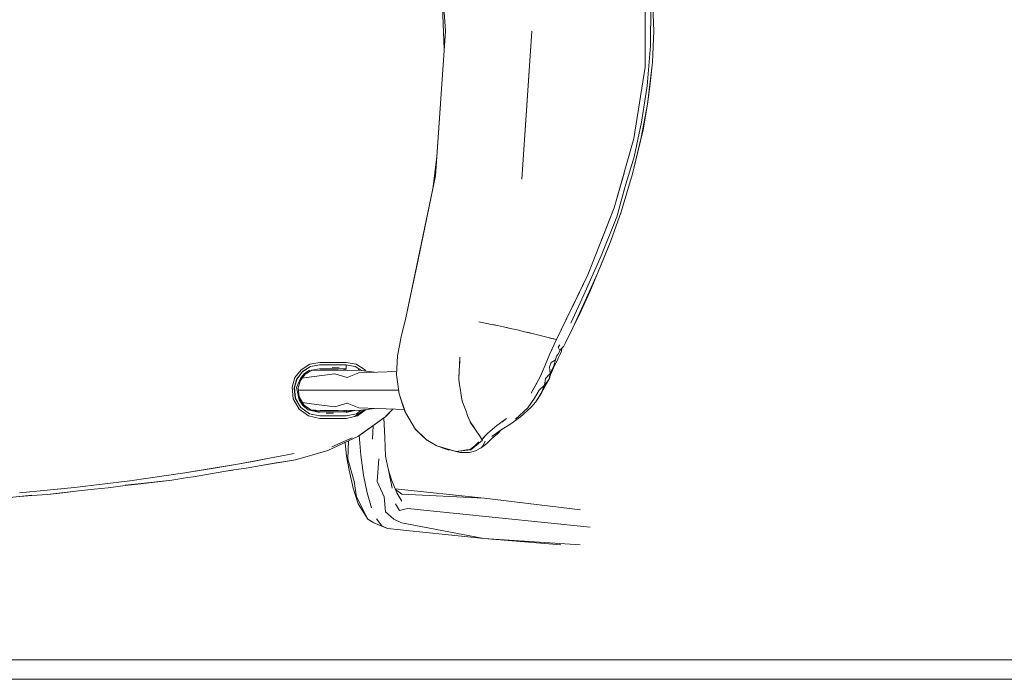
# Model space of a CAD drawing. Header units: millimetres. Extents: x 2 to 902, y -447 to 199.
# Tile 799 of 1056: x 22.771 to 23.778, y 180.925 to 181.599. Entities that reach past the tile are written whole.
import ezdxf

# ---------------------------------------------------------------- set-up
doc = ezdxf.new("R2010")
doc.units = ezdxf.units.MM
doc.header["$MEASUREMENT"] = 0
for name, color, linetype, lineweight in [('IFC-Elemento de mobília-Contorno', 152, 'Continuous', 5), ('IFC-Laje-Contorno', 134, 'Continuous', 5), ('IFC-Parede padrão-Contorno', 44, 'Continuous', 5)]:
    doc.layers.add(name, color=color, linetype=linetype, lineweight=lineweight)

msp = doc.modelspace()

# ---------------------------------------------------------------- linework, layer by layer
at = {"layer": 'IFC-Elemento de mobília-Contorno', "color": 7, "lineweight": 5}
for p, q in [((23.1964, 181.7355), (23.2066, 181.5876)), ((23.1964, 181.7355), (23.2066, 181.5876)), ((23.2015, 181.6615), (23.2053, 181.5692)), ((23.2015, 181.6615), (23.2053, 181.5692)), ((23.4106, 181.5508), (23.4106, 181.6244)), ((23.4106, 181.5508), (23.4106, 181.6244)), ((23.4179, 181.6258), (23.4194, 181.5876)), ((23.4179, 181.6258), (23.4194, 181.5876)), ((23.4163, 181.5726), (23.4165, 181.6134)), ((23.4163, 181.5726), (23.4165, 181.6134)), ((23.1964, 181.4397), (23.2066, 181.5876)), ((23.1964, 181.4397), (23.2066, 181.5876)), ((23.2846, 181.4363), (23.295, 181.5876)), ((23.2846, 181.4363), (23.295, 181.5876)), ((23.2898, 181.5119), (23.295, 181.5876)), ((23.2898, 181.5119), (23.295, 181.5876)), ((23.4183, 181.5559), (23.4194, 181.5876)), ((23.4183, 181.5559), (23.4194, 181.5876)), ((23.4129, 181.532), (23.4163, 181.5726)), ((23.4129, 181.532), (23.4163, 181.5726)), ((23.3992, 181.4781), (23.4106, 181.5508)), ((23.3992, 181.4781), (23.4106, 181.5508)), ((23.4049, 181.5145), (23.4106, 181.5508)), ((23.4049, 181.5145), (23.4106, 181.5508)), ((23.4131, 181.5132), (23.4175, 181.5501)), ((23.4131, 181.5132), (23.4175, 181.5501)), ((23.4155, 181.5312), (23.4183, 181.5559)), ((23.4155, 181.5312), (23.4183, 181.5559)), ((23.4071, 181.4947), (23.4129, 181.532)), ((23.4071, 181.4947), (23.4129, 181.532)), ((23.4131, 181.5132), (23.4155, 181.5312)), ((23.4131, 181.5132), (23.4155, 181.5312)), ((23.1964, 181.4397), (23.2015, 181.5136)), ((23.1964, 181.4397), (23.2015, 181.5136)), ((23.2846, 181.4363), (23.2898, 181.5119)), ((23.2846, 181.4363), (23.2898, 181.5119)), ((23.3992, 181.4781), (23.4049, 181.5145)), ((23.3992, 181.4781), (23.4049, 181.5145)), ((23.4067, 181.4789), (23.4131, 181.5132)), ((23.4067, 181.4789), (23.4131, 181.5132)), ((23.4086, 181.4867), (23.4131, 181.5132)), ((23.4086, 181.4867), (23.4131, 181.5132)), ((23.3994, 181.4591), (23.4071, 181.4947)), ((23.3994, 181.4591), (23.4071, 181.4947)), ((23.379, 181.4073), (23.3992, 181.4781)), ((23.379, 181.4073), (23.3992, 181.4781)), ((23.3979, 181.4418), (23.4086, 181.4867)), ((23.3979, 181.4418), (23.4086, 181.4867)), ((23.3979, 181.4418), (23.4067, 181.4789)), ((23.3979, 181.4418), (23.4067, 181.4789)), ((23.1936, 181.4261), (23.1978, 181.4595)), ((23.1936, 181.4261), (23.1978, 181.4595)), ((23.3899, 181.4278), (23.3994, 181.4591)), ((23.3899, 181.4278), (23.3994, 181.4591)), ((23.1662, 181.2946), (23.1964, 181.4397)), ((23.1662, 181.2946), (23.1964, 181.4397)), ((23.1789, 181.3556), (23.1964, 181.4397)), ((23.1789, 181.3556), (23.1964, 181.4397)), ((23.379, 181.4073), (23.3891, 181.4427)), ((23.379, 181.4073), (23.3891, 181.4427)), ((23.3863, 181.4032), (23.3979, 181.4418)), ((23.3863, 181.4032), (23.3979, 181.4418)), ((23.3817, 181.3979), (23.3899, 181.4278)), ((23.3817, 181.3979), (23.3899, 181.4278)), ((23.3522, 181.3387), (23.379, 181.4073)), ((23.3522, 181.3387), (23.379, 181.4073)), ((23.3656, 181.373), (23.379, 181.4073)), ((23.3656, 181.373), (23.379, 181.4073)), ((23.3658, 181.358), (23.3817, 181.3979)), ((23.3658, 181.358), (23.3817, 181.3979)), ((23.3755, 181.3733), (23.3863, 181.4032)), ((23.3755, 181.3733), (23.3863, 181.4032)), ((23.3619, 181.3399), (23.3755, 181.3733)), ((23.3619, 181.3399), (23.3755, 181.3733)), ((23.3678, 181.3541), (23.3755, 181.3733)), ((23.3678, 181.3541), (23.3755, 181.3733)), ((23.3479, 181.3182), (23.3658, 181.358)), ((23.3479, 181.3182), (23.3658, 181.358)), ((23.1662, 181.2946), (23.1789, 181.3556)), ((23.1662, 181.2946), (23.1789, 181.3556)), ((23.3541, 181.3212), (23.3678, 181.3541)), ((23.3541, 181.3212), (23.3678, 181.3541)), ((23.3202, 181.2724), (23.3522, 181.3387)), ((23.3202, 181.2724), (23.3522, 181.3387)), ((23.3392, 181.3119), (23.3522, 181.3387)), ((23.3392, 181.3119), (23.3522, 181.3387)), ((23.3473, 181.3078), (23.3619, 181.3399)), ((23.3473, 181.3078), (23.3619, 181.3399)), ((23.3347, 181.2891), (23.3479, 181.3182)), ((23.3347, 181.2891), (23.3479, 181.3182)), ((23.3435, 181.2982), (23.3541, 181.3212)), ((23.3435, 181.2982), (23.3541, 181.3212)), ((23.3297, 181.2922), (23.3392, 181.3119)), ((23.3297, 181.2922), (23.3392, 181.3119)), ((23.3368, 181.2844), (23.3473, 181.3078)), ((23.3368, 181.2844), (23.3473, 181.3078)), ((23.3368, 181.2844), (23.3435, 181.2982)), ((23.3368, 181.2844), (23.3435, 181.2982)), ((23.1614, 181.2754), (23.1662, 181.2946)), ((23.1614, 181.2754), (23.1662, 181.2946)), ((23.2408, 181.2905), (23.2537, 181.288)), ((23.2408, 181.2905), (23.2487, 181.289)), ((23.2408, 181.2905), (23.2537, 181.288)), ((23.2408, 181.2905), (23.2487, 181.289)), ((23.2487, 181.289), (23.2537, 181.288)), ((23.2487, 181.289), (23.2537, 181.288)), ((23.2537, 181.288), (23.2597, 181.2868)), ((23.2537, 181.288), (23.2567, 181.2874)), ((23.2537, 181.288), (23.2597, 181.2868)), ((23.2537, 181.288), (23.2567, 181.2874)), ((23.2567, 181.2874), (23.2597, 181.2868)), ((23.2567, 181.2874), (23.2597, 181.2868)), ((23.2597, 181.2868), (23.266, 181.2854)), ((23.2597, 181.2868), (23.2628, 181.2861)), ((23.2597, 181.2868), (23.266, 181.2854)), ((23.2597, 181.2868), (23.2628, 181.2861)), ((23.3202, 181.2724), (23.3297, 181.2922)), ((23.3202, 181.2724), (23.3297, 181.2922)), ((23.2628, 181.2861), (23.266, 181.2854)), ((23.2628, 181.2861), (23.266, 181.2854)), ((23.266, 181.2854), (23.2728, 181.2839)), ((23.266, 181.2854), (23.2728, 181.2839)), ((23.2694, 181.2847), (23.2728, 181.2839)), ((23.2694, 181.2847), (23.2728, 181.2839)), ((23.2728, 181.2839), (23.2799, 181.2823)), ((23.2728, 181.2839), (23.2799, 181.2823)), ((23.2763, 181.2831), (23.2799, 181.2823)), ((23.2763, 181.2831), (23.2799, 181.2823)), ((23.2799, 181.2823), (23.2874, 181.2805)), ((23.2799, 181.2823), (23.2874, 181.2805)), ((23.2836, 181.2814), (23.2874, 181.2805)), ((23.2836, 181.2814), (23.2874, 181.2805)), ((23.2874, 181.2805), (23.2952, 181.2787)), ((23.2874, 181.2805), (23.2913, 181.2796)), ((23.2874, 181.2805), (23.2952, 181.2787)), ((23.2874, 181.2805), (23.2913, 181.2796)), ((23.2913, 181.2796), (23.2952, 181.2787)), ((23.2913, 181.2796), (23.2952, 181.2787)), ((23.2952, 181.2787), (23.3033, 181.2767)), ((23.2952, 181.2787), (23.2992, 181.2777)), ((23.2952, 181.2787), (23.3033, 181.2767)), ((23.2952, 181.2787), (23.2992, 181.2777)), ((23.2992, 181.2777), (23.3033, 181.2767)), ((23.2992, 181.2777), (23.3033, 181.2767)), ((23.3033, 181.2767), (23.3116, 181.2746)), ((23.3033, 181.2767), (23.3074, 181.2756)), ((23.3033, 181.2767), (23.3116, 181.2746)), ((23.3033, 181.2767), (23.3074, 181.2756)), ((23.3289, 181.2683), (23.3368, 181.2844)), ((23.3289, 181.2683), (23.3368, 181.2844)), ((23.1577, 181.2558), (23.1614, 181.2754)), ((23.1577, 181.2558), (23.1614, 181.2754)), ((23.3074, 181.2756), (23.3116, 181.2746)), ((23.3074, 181.2756), (23.3116, 181.2746)), ((23.3116, 181.2746), (23.3202, 181.2724)), ((23.3116, 181.2746), (23.315, 181.2737)), ((23.3116, 181.2746), (23.3202, 181.2724)), ((23.3116, 181.2746), (23.315, 181.2737)), ((23.3133, 181.2578), (23.3202, 181.2724)), ((23.3133, 181.2578), (23.3202, 181.2724)), ((23.315, 181.2737), (23.3202, 181.2724)), ((23.315, 181.2737), (23.3202, 181.2724)), ((23.3154, 181.2623), (23.3175, 181.2667)), ((23.3154, 181.2623), (23.3175, 181.2667)), ((23.3175, 181.2667), (23.3188, 181.2695)), ((23.3175, 181.2667), (23.3188, 181.2695)), ((23.3188, 181.2695), (23.3202, 181.2724)), ((23.3188, 181.2695), (23.3202, 181.2724)), ((23.3218, 181.2647), (23.3236, 181.2672)), ((23.3218, 181.2647), (23.3236, 181.2672)), ((23.3275, 181.2659), (23.3289, 181.2683)), ((23.3275, 181.2659), (23.3289, 181.2683)), ((23.3085, 181.2464), (23.3133, 181.2578)), ((23.3085, 181.2464), (23.3133, 181.2578)), ((23.3109, 181.2521), (23.3133, 181.2578)), ((23.3109, 181.2521), (23.3133, 181.2578)), ((23.3133, 181.2578), (23.3154, 181.2623)), ((23.3133, 181.2578), (23.3154, 181.2623)), ((23.3201, 181.2554), (23.322, 181.2583)), ((23.3201, 181.2554), (23.322, 181.2583)), ((23.3218, 181.2647), (23.3234, 181.2614)), ((23.3218, 181.2647), (23.3234, 181.2614)), ((23.322, 181.2583), (23.3234, 181.2614)), ((23.322, 181.2583), (23.3234, 181.2614)), ((23.322, 181.254), (23.3238, 181.2575)), ((23.322, 181.254), (23.3238, 181.2575)), ((23.3234, 181.2614), (23.3256, 181.2637)), ((23.3234, 181.2614), (23.3256, 181.2637)), ((23.3238, 181.2575), (23.3252, 181.2607)), ((23.3238, 181.2575), (23.3252, 181.2607)), ((23.3252, 181.2607), (23.3256, 181.2637)), ((23.3252, 181.2607), (23.3256, 181.2637)), ((23.3256, 181.2637), (23.3275, 181.2659)), ((23.3256, 181.2637), (23.3275, 181.2659)), ((23.0591, 181.2417), (23.0679, 181.2472)), ((23.0591, 181.2417), (23.0679, 181.2472)), ((23.0679, 181.2472), (23.0781, 181.2491)), ((23.0679, 181.2472), (23.0781, 181.2491)), ((23.0686, 181.2449), (23.0779, 181.2466)), ((23.0686, 181.2449), (23.0779, 181.2466)), ((23.0688, 181.2448), (23.0781, 181.2466)), ((23.0688, 181.2448), (23.0781, 181.2466)), ((23.0779, 181.2466), (23.0846, 181.2466)), ((23.0779, 181.2466), (23.0846, 181.2466)), ((23.0781, 181.2491), (23.0848, 181.2491)), ((23.0781, 181.2491), (23.0848, 181.2491)), ((23.0781, 181.2466), (23.0848, 181.2466)), ((23.0781, 181.2466), (23.0848, 181.2466)), ((23.0846, 181.2466), (23.0914, 181.2466)), ((23.0848, 181.2491), (23.0916, 181.2491)), ((23.0848, 181.2491), (23.0916, 181.2491)), ((23.0848, 181.2466), (23.0916, 181.2466)), ((23.0848, 181.2466), (23.0916, 181.2466)), ((23.0914, 181.2466), (23.0981, 181.2466)), ((23.0914, 181.2466), (23.0981, 181.2466)), ((23.0916, 181.2491), (23.0983, 181.2491)), ((23.0916, 181.2491), (23.0983, 181.2491)), ((23.0916, 181.2466), (23.0983, 181.2466)), ((23.0916, 181.2466), (23.0983, 181.2466)), ((23.0981, 181.2466), (23.1049, 181.2466)), ((23.0983, 181.2491), (23.1051, 181.2491)), ((23.0983, 181.2491), (23.1051, 181.2491)), ((23.0983, 181.2466), (23.1051, 181.2466)), ((23.0983, 181.2466), (23.1051, 181.2466)), ((23.1049, 181.2466), (23.1049, 181.2466)), ((23.1049, 181.2466), (23.1142, 181.2449)), ((23.1049, 181.2466), (23.1049, 181.2466)), ((23.1049, 181.2466), (23.1142, 181.2449)), ((23.105, 181.245), (23.1051, 181.2466)), ((23.105, 181.245), (23.1051, 181.2466)), ((23.1051, 181.2491), (23.1152, 181.2472)), ((23.1051, 181.2491), (23.1152, 181.2472)), ((23.1152, 181.2472), (23.124, 181.2418)), ((23.1152, 181.2472), (23.124, 181.2418)), ((23.1565, 181.2363), (23.1577, 181.2558)), ((23.1565, 181.2363), (23.1577, 181.2558)), ((23.2202, 181.2321), (23.2214, 181.2545)), ((23.2202, 181.2321), (23.2214, 181.2545)), ((23.2209, 181.2452), (23.2212, 181.2499)), ((23.2209, 181.2452), (23.2212, 181.2499)), ((23.2212, 181.2499), (23.2214, 181.2545)), ((23.2212, 181.2499), (23.2214, 181.2545)), ((23.3037, 181.2349), (23.3085, 181.2464)), ((23.3037, 181.2349), (23.3085, 181.2464)), ((23.3061, 181.2407), (23.3085, 181.2464)), ((23.3061, 181.2407), (23.3085, 181.2464)), ((23.3085, 181.2464), (23.3109, 181.2521)), ((23.3085, 181.2464), (23.3109, 181.2521)), ((23.3128, 181.2442), (23.3145, 181.2491)), ((23.3128, 181.2442), (23.3145, 181.2491)), ((23.3144, 181.2372), (23.3179, 181.2461)), ((23.3144, 181.2372), (23.3179, 181.2461)), ((23.3145, 181.2491), (23.3192, 181.2519)), ((23.3145, 181.2491), (23.3192, 181.2519)), ((23.3173, 181.2455), (23.3192, 181.2519)), ((23.3173, 181.2455), (23.3192, 181.2519)), ((23.3179, 181.2461), (23.3208, 181.2507)), ((23.3179, 181.2461), (23.3208, 181.2507)), ((23.3192, 181.2519), (23.3201, 181.2554)), ((23.3192, 181.2519), (23.3201, 181.2554)), ((23.3208, 181.2507), (23.322, 181.254)), ((23.3208, 181.2507), (23.322, 181.254)), ((23.0528, 181.2336), (23.0591, 181.2417)), ((23.0528, 181.2336), (23.0591, 181.2417)), ((23.0547, 181.2325), (23.0576, 181.2362)), ((23.0547, 181.2325), (23.0576, 181.2362)), ((23.055, 181.2325), (23.0609, 181.2401)), ((23.055, 181.2325), (23.0609, 181.2401)), ((23.0576, 181.2362), (23.0605, 181.24)), ((23.0576, 181.2362), (23.0605, 181.24)), ((23.0584, 181.2307), (23.0633, 181.237)), ((23.0584, 181.2307), (23.0633, 181.237)), ((23.0587, 181.2333), (23.0626, 181.2379)), ((23.0587, 181.2333), (23.0626, 181.2379)), ((23.0605, 181.24), (23.0686, 181.2449)), ((23.0605, 181.24), (23.0686, 181.2449)), ((23.0605, 181.2344), (23.0649, 181.2387)), ((23.0605, 181.2344), (23.0649, 181.2387)), ((23.0607, 181.2401), (23.061, 181.2401)), ((23.0607, 181.2401), (23.061, 181.2401)), ((23.0608, 181.2399), (23.0688, 181.2448)), ((23.0608, 181.2399), (23.0688, 181.2448)), ((23.0626, 181.2379), (23.0675, 181.2412)), ((23.0626, 181.2379), (23.0675, 181.2412)), ((23.0633, 181.237), (23.0701, 181.2411)), ((23.0633, 181.237), (23.0701, 181.2411)), ((23.0694, 181.2407), (23.0786, 181.2413)), ((23.0694, 181.2407), (23.0786, 181.2413)), ((23.0698, 181.2344), (23.0935, 181.2375)), ((23.0698, 181.2344), (23.0935, 181.2375)), ((23.0701, 181.2411), (23.078, 181.2426)), ((23.0701, 181.2411), (23.078, 181.2426)), ((23.078, 181.2426), (23.0847, 181.2426)), ((23.078, 181.2426), (23.0847, 181.2426)), ((23.0786, 181.2413), (23.0968, 181.2413)), ((23.0786, 181.2413), (23.0968, 181.2413)), ((23.0847, 181.2426), (23.0915, 181.2426)), ((23.0847, 181.2426), (23.0915, 181.2426)), ((23.0908, 181.2438), (23.0979, 181.2444)), ((23.0908, 181.2438), (23.0979, 181.2444)), ((23.0915, 181.2426), (23.0982, 181.2426)), ((23.0915, 181.2426), (23.0982, 181.2426)), ((23.0935, 181.2375), (23.1061, 181.2337)), ((23.0935, 181.2375), (23.1061, 181.2337)), ((23.0968, 181.2413), (23.1062, 181.241)), ((23.0968, 181.2413), (23.1062, 181.241)), ((23.0982, 181.2426), (23.105, 181.2426)), ((23.0982, 181.2426), (23.105, 181.2426)), ((23.103, 181.2411), (23.103, 181.2426)), ((23.1049, 181.2426), (23.1049, 181.241)), ((23.1049, 181.2426), (23.1049, 181.241)), ((23.105, 181.2438), (23.105, 181.245)), ((23.105, 181.2438), (23.105, 181.245)), ((23.105, 181.2429), (23.105, 181.2438)), ((23.105, 181.2429), (23.105, 181.2438)), ((23.105, 181.2426), (23.105, 181.2429)), ((23.105, 181.2426), (23.105, 181.2429)), ((23.1061, 181.2337), (23.118, 181.2385)), ((23.1061, 181.2337), (23.118, 181.2385)), ((23.1062, 181.241), (23.1181, 181.2413)), ((23.1062, 181.241), (23.1181, 181.2413)), ((23.1142, 181.2449), (23.1207, 181.2409)), ((23.1142, 181.2449), (23.1207, 181.2409)), ((23.1178, 181.2413), (23.1178, 181.2427)), ((23.1178, 181.2413), (23.1178, 181.2427)), ((23.1178, 181.2413), (23.1339, 181.2391)), ((23.1178, 181.2385), (23.1567, 181.24)), ((23.1178, 181.2385), (23.1567, 181.24)), ((23.1181, 181.2413), (23.1339, 181.2391)), ((23.124, 181.2418), (23.1251, 181.2403)), ((23.124, 181.2418), (23.1251, 181.2403)), ((23.1565, 181.2363), (23.1591, 181.2169)), ((23.1565, 181.2363), (23.1591, 181.2169)), ((23.2204, 181.2352), (23.2205, 181.2385)), ((23.2204, 181.2352), (23.2205, 181.2385)), ((23.2205, 181.2385), (23.2207, 181.2419)), ((23.2205, 181.2385), (23.2207, 181.2419)), ((23.2207, 181.2419), (23.2209, 181.2454)), ((23.2207, 181.2419), (23.2209, 181.2452)), ((23.3037, 181.2349), (23.3061, 181.2407)), ((23.3037, 181.2349), (23.3061, 181.2407)), ((23.3088, 181.2328), (23.3135, 181.2377)), ((23.3088, 181.2328), (23.3135, 181.2377)), ((23.3125, 181.2319), (23.3135, 181.2377)), ((23.3125, 181.2319), (23.3135, 181.2377)), ((23.3125, 181.2319), (23.3144, 181.2373)), ((23.3125, 181.2319), (23.3144, 181.2373)), ((23.3128, 181.2442), (23.3131, 181.2416)), ((23.3128, 181.2442), (23.3131, 181.2416)), ((23.3131, 181.2416), (23.3135, 181.2377)), ((23.3131, 181.2416), (23.3135, 181.2377)), ((23.3135, 181.2377), (23.3173, 181.2455)), ((23.3135, 181.2377), (23.3173, 181.2455)), ((23.3144, 181.2373), (23.3161, 181.2417)), ((23.3144, 181.2373), (23.3161, 181.2417)), ((23.3161, 181.2417), (23.3179, 181.2461)), ((23.3161, 181.2417), (23.3179, 181.2461)), ((23.0498, 181.2237), (23.0528, 181.2336)), ((23.0498, 181.2237), (23.0528, 181.2336)), ((23.052, 181.2233), (23.0534, 181.2279)), ((23.052, 181.2233), (23.0534, 181.2279)), ((23.0523, 181.2236), (23.0551, 181.2328)), ((23.0523, 181.2236), (23.0551, 181.2328)), ((23.0534, 181.2279), (23.0548, 181.2328)), ((23.0534, 181.2279), (23.0548, 181.2327)), ((23.0542, 181.2234), (23.0587, 181.2333)), ((23.0542, 181.2234), (23.0587, 181.2333)), ((23.0547, 181.2323), (23.0549, 181.2323)), ((23.0547, 181.2323), (23.0549, 181.2323)), ((23.0561, 181.223), (23.0584, 181.2307)), ((23.0561, 181.223), (23.0584, 181.2307)), ((23.0573, 181.2292), (23.0605, 181.2344)), ((23.0573, 181.2292), (23.0605, 181.2344)), ((23.0603, 181.233), (23.0698, 181.2344)), ((23.0603, 181.233), (23.0698, 181.2344)), ((23.2202, 181.2319), (23.2204, 181.2352)), ((23.2202, 181.2319), (23.2204, 181.2352)), ((23.2202, 181.2319), (23.221, 181.2263)), ((23.2202, 181.2319), (23.221, 181.2263)), ((23.221, 181.2263), (23.2219, 181.2207)), ((23.221, 181.2263), (23.2219, 181.2206)), ((23.2942, 181.2177), (23.3037, 181.2349)), ((23.2942, 181.2177), (23.3037, 181.2349)), ((23.2942, 181.2177), (23.2989, 181.2263)), ((23.2942, 181.2177), (23.2989, 181.2263)), ((23.2989, 181.2263), (23.3037, 181.2349)), ((23.2989, 181.2263), (23.3037, 181.2349)), ((23.3079, 181.2257), (23.3088, 181.2328)), ((23.3079, 181.2257), (23.3088, 181.2328)), ((23.3079, 181.2257), (23.3125, 181.2319)), ((23.3079, 181.2257), (23.3125, 181.2319)), ((23.3084, 181.2248), (23.3125, 181.2319)), ((23.3084, 181.2248), (23.3125, 181.2319)), ((23.0498, 181.2237), (23.051, 181.2118)), ((23.0498, 181.2237), (23.051, 181.2118)), ((23.052, 181.2233), (23.0531, 181.2126)), ((23.052, 181.2233), (23.0531, 181.2126)), ((23.0523, 181.2236), (23.0533, 181.2127)), ((23.0523, 181.2236), (23.0533, 181.2127)), ((23.0523, 181.2206), (23.0526, 181.2206)), ((23.0523, 181.2206), (23.0526, 181.2206)), ((23.0542, 181.2234), (23.057, 181.2109)), ((23.0542, 181.2234), (23.0561, 181.2159)), ((23.0542, 181.2234), (23.057, 181.2109)), ((23.0542, 181.2234), (23.0561, 181.2159)), ((23.0561, 181.223), (23.057, 181.2139)), ((23.0561, 181.223), (23.057, 181.2139)), ((23.0564, 181.2206), (23.078, 181.2206)), ((23.0564, 181.2206), (23.078, 181.2206)), ((23.078, 181.2206), (23.0972, 181.2206)), ((23.078, 181.2206), (23.0972, 181.2206)), ((23.0972, 181.2206), (23.1079, 181.2206)), ((23.0972, 181.2206), (23.1079, 181.2206)), ((23.1079, 181.2206), (23.1414, 181.2206)), ((23.1079, 181.2206), (23.1414, 181.2206)), ((23.1414, 181.2206), (23.1586, 181.2206)), ((23.1414, 181.2206), (23.1586, 181.2206)), ((23.1591, 181.2169), (23.1655, 181.1984)), ((23.1591, 181.2169), (23.1628, 181.2061)), ((23.1591, 181.2169), (23.1658, 181.1978)), ((23.1591, 181.2169), (23.1655, 181.1984)), ((23.1591, 181.2169), (23.1628, 181.2061)), ((23.1591, 181.2169), (23.1658, 181.1978)), ((23.2219, 181.2207), (23.2228, 181.2152)), ((23.2219, 181.2207), (23.2228, 181.2152)), ((23.2226, 181.2161), (23.2236, 181.2096)), ((23.2226, 181.2161), (23.2236, 181.2096)), ((23.2975, 181.2127), (23.3022, 181.2209)), ((23.2975, 181.2127), (23.3022, 181.2209)), ((23.2991, 181.209), (23.3044, 181.2177)), ((23.2991, 181.209), (23.3044, 181.2177)), ((23.2991, 181.209), (23.3041, 181.2166)), ((23.2991, 181.209), (23.3041, 181.2166)), ((23.3022, 181.2209), (23.3079, 181.2257)), ((23.3022, 181.2209), (23.3079, 181.2257)), ((23.3041, 181.2166), (23.3084, 181.2248)), ((23.3041, 181.2166), (23.3084, 181.2248)), ((23.3041, 181.2166), (23.3084, 181.2248)), ((23.3041, 181.2166), (23.3084, 181.2248)), ((23.3044, 181.2177), (23.3079, 181.2257)), ((23.3044, 181.2177), (23.3079, 181.2257)), ((23.051, 181.2118), (23.057, 181.2014)), ((23.051, 181.2118), (23.057, 181.2014)), ((23.0531, 181.2126), (23.0585, 181.2033)), ((23.0531, 181.2126), (23.0585, 181.2033)), ((23.0533, 181.2127), (23.0587, 181.2032)), ((23.0533, 181.2127), (23.0587, 181.2032)), ((23.0553, 181.2088), (23.0555, 181.2088)), ((23.0553, 181.2088), (23.0555, 181.2088)), ((23.0561, 181.2159), (23.0588, 181.2093)), ((23.0561, 181.2159), (23.0588, 181.2093)), ((23.057, 181.2139), (23.0617, 181.2057)), ((23.057, 181.2139), (23.0616, 181.2059)), ((23.057, 181.2109), (23.0608, 181.205)), ((23.057, 181.2109), (23.0608, 181.205)), ((23.0588, 181.2093), (23.0633, 181.2038)), ((23.0588, 181.2093), (23.0633, 181.2038)), ((23.0603, 181.2081), (23.0698, 181.2068)), ((23.0603, 181.2081), (23.0698, 181.2068)), ((23.0616, 181.2059), (23.069, 181.2005)), ((23.0616, 181.2059), (23.069, 181.2005)), ((23.0698, 181.2068), (23.0935, 181.2036)), ((23.0698, 181.2068), (23.0935, 181.2036)), ((23.0935, 181.2036), (23.1061, 181.2075)), ((23.0935, 181.2036), (23.1061, 181.2075)), ((23.1061, 181.2075), (23.118, 181.2027)), ((23.1061, 181.2075), (23.118, 181.2027)), ((23.1628, 181.2061), (23.1655, 181.1984)), ((23.1628, 181.2061), (23.1655, 181.1984)), ((23.2228, 181.2152), (23.2236, 181.2096)), ((23.2228, 181.2152), (23.2236, 181.2096)), ((23.2236, 181.2096), (23.2256, 181.2044)), ((23.2236, 181.2096), (23.2256, 181.2044)), ((23.2908, 181.2027), (23.2975, 181.2127)), ((23.2908, 181.2027), (23.2975, 181.2127)), ((23.294, 181.2032), (23.2991, 181.209)), ((23.294, 181.2032), (23.2991, 181.209)), ((23.0569, 181.2014), (23.0665, 181.1944)), ((23.0569, 181.2014), (23.0665, 181.1944)), ((23.0587, 181.2032), (23.0675, 181.1967)), ((23.0587, 181.2032), (23.0675, 181.1967)), ((23.0608, 181.205), (23.0661, 181.2007)), ((23.0608, 181.205), (23.0661, 181.2007)), ((23.0661, 181.2007), (23.078, 181.198)), ((23.0661, 181.2007), (23.0687, 181.2003)), ((23.0661, 181.2007), (23.078, 181.198)), ((23.0661, 181.2007), (23.0687, 181.2003)), ((23.0675, 181.1967), (23.0781, 181.1944)), ((23.0675, 181.1967), (23.0781, 181.1944)), ((23.0688, 181.2006), (23.078, 181.1986)), ((23.069, 181.2005), (23.0786, 181.1999)), ((23.069, 181.2005), (23.078, 181.1986)), ((23.069, 181.2005), (23.0786, 181.1999)), ((23.078, 181.1986), (23.0847, 181.1986)), ((23.078, 181.1986), (23.0847, 181.1986)), ((23.0786, 181.1999), (23.0968, 181.1999)), ((23.0786, 181.1999), (23.0968, 181.1999)), ((23.0846, 181.1974), (23.0923, 181.1974)), ((23.0846, 181.1974), (23.0923, 181.1974)), ((23.0847, 181.1986), (23.0915, 181.1986)), ((23.0847, 181.1986), (23.0915, 181.1986)), ((23.0915, 181.1986), (23.0982, 181.1986)), ((23.0915, 181.1986), (23.0982, 181.1986)), ((23.0968, 181.1999), (23.1062, 181.2002)), ((23.0968, 181.1999), (23.1062, 181.2002)), ((23.0982, 181.1986), (23.105, 181.1986)), ((23.0982, 181.1986), (23.105, 181.1986)), ((23.103, 181.1999), (23.103, 181.2001)), ((23.103, 181.1986), (23.103, 181.1999)), ((23.103, 181.1986), (23.103, 181.1999)), ((23.105, 181.198), (23.1138, 181.2)), ((23.105, 181.1986), (23.1118, 181.2)), ((23.105, 181.198), (23.1138, 181.2)), ((23.105, 181.1986), (23.1118, 181.2)), ((23.105, 181.1944), (23.1156, 181.1967)), ((23.105, 181.1944), (23.1156, 181.1967)), ((23.1052, 181.2002), (23.1052, 181.1999)), ((23.1052, 181.2002), (23.1053, 181.1987)), ((23.1052, 181.2002), (23.1052, 181.1999)), ((23.1052, 181.2002), (23.1053, 181.1986)), ((23.1062, 181.2002), (23.1181, 181.1999)), ((23.1062, 181.2002), (23.1181, 181.1999)), ((23.1137, 181.1938), (23.1199, 181.1979)), ((23.1137, 181.1938), (23.1199, 181.1979)), ((23.1146, 181.1944), (23.1172, 181.1962)), ((23.1146, 181.1944), (23.1172, 181.1962)), ((23.1156, 181.1967), (23.1203, 181.2002)), ((23.1156, 181.1967), (23.1203, 181.2002)), ((23.1167, 181.1945), (23.1254, 181.2009)), ((23.1167, 181.1945), (23.1254, 181.2009)), ((23.1172, 181.1962), (23.1199, 181.1979)), ((23.1172, 181.1962), (23.1199, 181.1979)), ((23.1179, 181.1966), (23.1179, 181.1966)), ((23.1179, 181.1966), (23.1179, 181.1966)), ((23.118, 181.2027), (23.1646, 181.2009)), ((23.118, 181.2027), (23.1646, 181.2009)), ((23.1181, 181.1999), (23.1339, 181.2021)), ((23.1181, 181.1999), (23.1339, 181.2021)), ((23.1199, 181.1979), (23.1235, 181.2006)), ((23.1199, 181.1979), (23.1235, 181.2006)), ((23.1199, 181.1979), (23.1225, 181.1999)), ((23.1199, 181.1979), (23.1225, 181.1999)), ((23.1224, 181.1999), (23.1233, 181.2006)), ((23.1225, 181.1999), (23.1233, 181.2006)), ((23.1457, 181.194), (23.1529, 181.2013)), ((23.1457, 181.1941), (23.1529, 181.2013)), ((23.1457, 181.194), (23.1529, 181.2013)), ((23.1457, 181.1941), (23.1529, 181.2013)), ((23.1655, 181.1984), (23.1657, 181.1981)), ((23.1658, 181.1978), (23.176, 181.1806)), ((23.1658, 181.1978), (23.176, 181.1806)), ((23.2256, 181.2044), (23.2276, 181.1992)), ((23.2256, 181.2044), (23.2276, 181.1992)), ((23.2276, 181.1992), (23.2296, 181.194)), ((23.2276, 181.1992), (23.2296, 181.194)), ((23.2782, 181.191), (23.2908, 181.2027)), ((23.2782, 181.191), (23.2908, 181.2027)), ((23.2833, 181.1935), (23.294, 181.2032)), ((23.2833, 181.1935), (23.294, 181.2032)), ((23.0665, 181.1944), (23.0781, 181.1919)), ((23.0665, 181.1944), (23.0781, 181.1919)), ((23.0781, 181.1944), (23.0848, 181.1944)), ((23.0781, 181.1944), (23.0848, 181.1944)), ((23.0781, 181.1919), (23.0848, 181.1919)), ((23.0781, 181.1919), (23.0848, 181.1919)), ((23.0848, 181.1944), (23.0916, 181.1944)), ((23.0848, 181.1944), (23.0916, 181.1944)), ((23.0848, 181.1919), (23.0916, 181.1919)), ((23.0848, 181.1919), (23.0916, 181.1919)), ((23.0916, 181.1944), (23.0983, 181.1944)), ((23.0916, 181.1944), (23.0983, 181.1944)), ((23.0916, 181.1919), (23.0983, 181.1919)), ((23.0916, 181.1919), (23.0983, 181.1919)), ((23.0983, 181.1944), (23.105, 181.1944)), ((23.0983, 181.1944), (23.105, 181.1944)), ((23.0983, 181.1919), (23.105, 181.1919)), ((23.0983, 181.1919), (23.105, 181.1919)), ((23.105, 181.1919), (23.1167, 181.1945)), ((23.105, 181.1919), (23.1167, 181.1945)), ((23.1136, 181.1938), (23.1146, 181.1944)), ((23.1136, 181.1938), (23.1146, 181.1944)), ((23.1176, 181.1739), (23.1457, 181.194)), ((23.1176, 181.1739), (23.1457, 181.194)), ((23.1176, 181.1739), (23.1435, 181.1924)), ((23.1435, 181.1924), (23.1446, 181.1724)), ((23.1435, 181.1924), (23.1446, 181.1724)), ((23.1696, 181.1914), (23.1698, 181.191)), ((23.1696, 181.1914), (23.1698, 181.191)), ((23.1698, 181.191), (23.1754, 181.1815)), ((23.1698, 181.191), (23.1754, 181.1815)), ((23.2296, 181.194), (23.2317, 181.1886)), ((23.2296, 181.194), (23.2317, 181.1886)), ((23.2316, 181.1888), (23.2334, 181.1861)), ((23.2316, 181.1888), (23.2334, 181.1861)), ((23.2319, 181.1884), (23.232, 181.188)), ((23.2319, 181.1884), (23.232, 181.188)), ((23.232, 181.188), (23.2374, 181.1801)), ((23.232, 181.188), (23.2374, 181.1801)), ((23.2334, 181.1861), (23.2352, 181.1835)), ((23.2334, 181.1861), (23.2352, 181.1835)), ((23.2592, 181.1847), (23.2691, 181.1917)), ((23.2592, 181.1847), (23.2691, 181.1917)), ((23.2636, 181.1803), (23.2734, 181.1865)), ((23.2636, 181.1803), (23.2734, 181.1865)), ((23.2642, 181.1882), (23.2691, 181.1917)), ((23.2642, 181.1882), (23.2691, 181.1917)), ((23.2734, 181.1865), (23.2833, 181.1935)), ((23.2734, 181.1865), (23.2833, 181.1935)), ((23.1176, 181.1739), (23.1282, 181.1815)), ((23.132, 181.1708), (23.1327, 181.1847)), ((23.132, 181.1708), (23.1327, 181.1847)), ((23.1745, 181.1832), (23.1754, 181.1815)), ((23.1745, 181.1832), (23.1754, 181.1815)), ((23.1745, 181.1832), (23.1754, 181.1815)), ((23.1745, 181.1832), (23.1754, 181.1815)), ((23.1754, 181.1815), (23.1869, 181.1703)), ((23.1754, 181.1815), (23.1869, 181.1703)), ((23.176, 181.1806), (23.1875, 181.1697)), ((23.176, 181.1806), (23.1875, 181.1697)), ((23.2352, 181.1835), (23.2369, 181.1808)), ((23.2352, 181.1835), (23.2369, 181.1808)), ((23.2369, 181.1808), (23.2387, 181.1782)), ((23.2369, 181.1808), (23.2387, 181.1782)), ((23.2387, 181.1782), (23.2412, 181.1743)), ((23.2387, 181.1782), (23.2412, 181.1743)), ((23.2438, 181.1705), (23.2495, 181.1765)), ((23.2438, 181.1705), (23.2495, 181.1765)), ((23.2478, 181.1748), (23.2495, 181.1765)), ((23.2478, 181.1748), (23.2495, 181.1765)), ((23.2495, 181.1765), (23.2592, 181.1847)), ((23.2495, 181.1765), (23.2592, 181.1847)), ((23.2495, 181.1765), (23.2543, 181.1806)), ((23.2495, 181.1765), (23.2543, 181.1806)), ((23.254, 181.1734), (23.2636, 181.1803)), ((23.254, 181.1734), (23.2636, 181.1803)), ((23.2541, 181.1713), (23.2597, 181.1762)), ((23.2541, 181.1713), (23.2597, 181.1762)), ((23.2543, 181.1806), (23.2592, 181.1847)), ((23.2543, 181.1806), (23.2592, 181.1847)), ((23.2597, 181.1762), (23.2637, 181.1804)), ((23.2597, 181.1762), (23.2637, 181.1804)), ((23.0865, 181.159), (23.1176, 181.1739)), ((23.0865, 181.159), (23.1176, 181.1739)), ((23.0905, 181.1627), (23.1112, 181.1721)), ((23.0905, 181.1627), (23.1112, 181.1721)), ((23.104, 181.1674), (23.1054, 181.1534)), ((23.104, 181.1674), (23.1054, 181.1534)), ((23.1069, 181.1507), (23.1076, 181.1691)), ((23.1069, 181.1507), (23.1076, 181.1691)), ((23.1185, 181.1746), (23.12, 181.1544)), ((23.1185, 181.1746), (23.12, 181.1544)), ((23.1446, 181.1724), (23.1452, 181.1534)), ((23.1446, 181.1724), (23.1452, 181.1534)), ((23.1868, 181.1703), (23.1971, 181.1642)), ((23.1868, 181.1703), (23.1971, 181.1642)), ((23.1875, 181.1697), (23.1977, 181.1638)), ((23.1875, 181.1697), (23.1977, 181.1638)), ((23.2326, 181.1599), (23.2444, 181.1698)), ((23.2326, 181.1599), (23.2444, 181.1698)), ((23.2375, 181.165), (23.2406, 181.1678)), ((23.2375, 181.165), (23.2406, 181.1678)), ((23.2412, 181.1743), (23.2438, 181.1705)), ((23.2412, 181.1743), (23.2438, 181.1705)), ((23.2432, 181.1618), (23.2487, 181.1663)), ((23.2432, 181.1618), (23.2487, 181.1663)), ((23.2437, 181.1705), (23.2438, 181.1705)), ((23.2437, 181.1705), (23.2438, 181.1705)), ((23.2438, 181.1705), (23.2462, 181.173)), ((23.2438, 181.1705), (23.2462, 181.173)), ((23.2438, 181.1706), (23.2444, 181.1698)), ((23.2438, 181.1706), (23.2444, 181.1698)), ((23.245, 181.1641), (23.2473, 181.1686)), ((23.245, 181.1641), (23.2473, 181.1686)), ((23.2462, 181.173), (23.2478, 181.1748)), ((23.2462, 181.173), (23.2478, 181.1748)), ((23.2487, 181.1663), (23.2541, 181.1713)), ((23.2487, 181.1663), (23.2541, 181.1713)), ((22.9962, 181.1454), (23.052, 181.1559)), ((22.9962, 181.1454), (23.052, 181.1559)), ((23.0266, 181.1511), (23.052, 181.1559)), ((23.0266, 181.1511), (23.052, 181.1559)), ((23.0533, 181.1497), (23.0865, 181.159)), ((23.0533, 181.1497), (23.0865, 181.159)), ((23.1971, 181.1642), (23.1973, 181.1641)), ((23.1971, 181.1642), (23.1974, 181.1641)), ((23.1971, 181.1642), (23.1974, 181.1641)), ((23.1971, 181.1642), (23.1973, 181.1641)), ((23.1977, 181.1638), (23.2175, 181.158)), ((23.1977, 181.1638), (23.2175, 181.158)), ((23.1999, 181.1631), (23.2033, 181.1619)), ((23.1999, 181.1631), (23.2033, 181.1619)), ((23.2033, 181.1619), (23.2091, 181.1596)), ((23.2033, 181.1619), (23.2091, 181.1596)), ((23.2071, 181.1611), (23.2172, 181.158)), ((23.2071, 181.1611), (23.2172, 181.158)), ((23.2091, 181.1596), (23.2124, 181.1595)), ((23.2091, 181.1596), (23.2124, 181.1595)), ((23.2172, 181.158), (23.2215, 181.157)), ((23.2172, 181.158), (23.2215, 181.157)), ((23.2175, 181.158), (23.2326, 181.1599)), ((23.2175, 181.158), (23.2326, 181.1599)), ((23.2194, 181.1583), (23.2246, 181.159)), ((23.2194, 181.1583), (23.2246, 181.159)), ((23.2215, 181.157), (23.2273, 181.1569)), ((23.2215, 181.157), (23.2273, 181.1569)), ((23.2246, 181.159), (23.2282, 181.1596)), ((23.2246, 181.159), (23.2282, 181.1596)), ((23.2273, 181.1569), (23.2312, 181.1571)), ((23.2273, 181.1569), (23.2312, 181.1571)), ((23.2282, 181.1596), (23.2319, 181.1601)), ((23.2282, 181.1596), (23.2319, 181.1601)), ((23.2312, 181.1571), (23.2374, 181.1589)), ((23.2312, 181.1571), (23.2374, 181.1589)), ((23.2319, 181.1601), (23.2375, 181.165)), ((23.2319, 181.1601), (23.2375, 181.165)), ((23.2374, 181.1589), (23.2432, 181.1618)), ((23.2374, 181.1589), (23.2432, 181.1618)), ((23.2432, 181.1618), (23.245, 181.1641)), ((23.2432, 181.1618), (23.245, 181.1641)), ((22.9962, 181.1454), (23.0114, 181.1483)), ((22.9962, 181.1454), (23.0114, 181.1483)), ((23.0114, 181.1483), (23.0266, 181.1511)), ((23.0114, 181.1483), (23.0266, 181.1511)), ((23.0181, 181.1438), (23.0533, 181.1497)), ((23.0181, 181.1438), (23.0533, 181.1497)), ((23.0183, 181.1439), (23.0357, 181.1469)), ((23.0183, 181.1439), (23.0357, 181.1469)), ((23.0277, 181.1454), (23.0533, 181.1497)), ((23.0277, 181.1454), (23.0533, 181.1497)), ((23.1054, 181.1534), (23.1083, 181.1389)), ((23.1054, 181.1534), (23.1083, 181.1389)), ((23.1069, 181.1507), (23.1134, 181.1275)), ((23.1069, 181.1507), (23.1134, 181.1275)), ((23.12, 181.1544), (23.1228, 181.1338)), ((23.12, 181.1544), (23.1228, 181.1338)), ((23.1369, 181.1275), (23.1384, 181.1507)), ((23.1369, 181.1275), (23.1384, 181.1507)), ((23.1452, 181.1534), (23.1483, 181.1389)), ((23.1452, 181.1534), (23.1483, 181.1389)), ((22.884, 181.1281), (22.9402, 181.1361)), ((22.884, 181.1281), (22.9402, 181.1361)), ((22.9121, 181.1321), (22.9402, 181.1361)), ((22.9121, 181.1321), (22.9402, 181.1361)), ((22.9402, 181.1361), (22.9962, 181.1454)), ((22.9402, 181.1361), (22.9962, 181.1454)), ((22.9402, 181.1361), (22.9682, 181.1408)), ((22.9402, 181.1361), (22.9682, 181.1408)), ((22.9665, 181.1351), (22.988, 181.1389)), ((22.9665, 181.1351), (22.988, 181.1389)), ((22.9682, 181.1408), (22.9962, 181.1454)), ((22.9682, 181.1408), (22.9962, 181.1454)), ((22.9851, 181.1384), (22.989, 181.139)), ((22.9851, 181.1384), (22.989, 181.139)), ((22.9853, 181.1384), (22.9889, 181.139)), ((22.9853, 181.1384), (22.9889, 181.139)), ((22.988, 181.1389), (23.0028, 181.141)), ((22.988, 181.1389), (23.0028, 181.141)), ((23.0028, 181.141), (23.0183, 181.1439)), ((23.0028, 181.141), (23.0183, 181.1439)), ((23.0181, 181.1438), (23.0277, 181.1454)), ((23.0181, 181.1438), (23.0277, 181.1454)), ((23.1083, 181.1389), (23.1123, 181.1207)), ((23.1083, 181.1389), (23.1123, 181.1207)), ((23.1483, 181.1389), (23.1522, 181.1207)), ((23.1483, 181.1389), (23.1513, 181.1292)), ((23.1483, 181.1389), (23.1522, 181.1207)), ((23.1483, 181.1389), (23.1513, 181.1292)), ((22.8276, 181.1212), (22.884, 181.1281)), ((22.8276, 181.1212), (22.884, 181.1281)), ((22.8558, 181.1246), (22.884, 181.1281)), ((22.8558, 181.1246), (22.884, 181.1281)), ((22.8792, 181.1237), (22.9053, 181.1264)), ((22.8792, 181.1237), (22.9053, 181.1264)), ((22.8952, 181.1251), (22.927, 181.1287)), ((22.8952, 181.1251), (22.927, 181.1287)), ((22.8952, 181.1251), (22.9111, 181.1269)), ((22.8952, 181.1251), (22.9111, 181.1269)), ((22.9111, 181.1269), (22.927, 181.1287)), ((22.9111, 181.1269), (22.927, 181.1287)), ((22.927, 181.1287), (22.9428, 181.1314)), ((22.927, 181.1287), (22.9428, 181.1314)), ((22.9428, 181.1314), (22.9492, 181.1323)), ((22.9428, 181.1314), (22.9492, 181.1323)), ((22.9492, 181.1323), (22.9665, 181.1351)), ((22.9492, 181.1323), (22.9665, 181.1351)), ((23.1134, 181.1275), (23.1158, 181.1116)), ((23.1134, 181.1275), (23.1158, 181.1116)), ((23.1228, 181.1338), (23.1265, 181.1157)), ((23.1228, 181.1338), (23.1265, 181.1157)), ((23.1369, 181.1275), (23.1438, 181.1116)), ((23.1369, 181.1275), (23.1438, 181.1116)), ((23.1513, 181.1292), (23.1569, 181.1158)), ((23.1513, 181.1292), (23.1569, 181.1158)), ((22.7711, 181.1157), (22.8276, 181.1212)), ((22.7711, 181.1157), (22.8276, 181.1212)), ((22.7994, 181.1184), (22.8276, 181.1212)), ((22.7994, 181.1184), (22.8276, 181.1212)), ((22.7997, 181.1141), (22.8316, 181.1177)), ((22.7997, 181.1141), (22.8316, 181.1177)), ((22.7997, 181.1141), (22.8156, 181.1159)), ((22.7997, 181.1141), (22.8156, 181.1159)), ((22.8156, 181.1159), (22.8316, 181.1177)), ((22.8156, 181.1159), (22.8316, 181.1177)), ((22.8276, 181.1212), (22.8558, 181.1246)), ((22.8276, 181.1212), (22.8558, 181.1246)), ((22.8316, 181.1177), (22.8475, 181.1196)), ((22.8316, 181.1177), (22.8475, 181.1196)), ((22.8475, 181.1196), (22.8617, 181.121)), ((22.8475, 181.1196), (22.8617, 181.121)), ((22.8617, 181.121), (22.8793, 181.1232)), ((22.8617, 181.121), (22.8793, 181.1232)), ((22.8793, 181.1232), (22.8952, 181.1251)), ((22.8793, 181.1232), (22.8952, 181.1251)), ((22.8793, 181.1232), (22.8952, 181.1251)), ((22.8793, 181.1232), (22.8952, 181.1251)), ((23.1123, 181.1207), (23.1173, 181.1047)), ((23.1123, 181.1207), (23.1173, 181.1047)), ((23.1265, 181.1157), (23.131, 181.1006)), ((23.1265, 181.1157), (23.131, 181.1006)), ((23.1552, 181.1198), (23.2462, 181.1105)), ((23.1552, 181.1198), (23.2462, 181.1105)), ((23.1555, 181.1191), (23.1619, 181.1146)), ((23.1555, 181.1191), (23.1619, 181.1146)), ((23.1569, 181.1158), (23.1619, 181.1072)), ((23.1569, 181.1158), (23.1619, 181.1072)), ((22.7613, 181.1112), (22.7837, 181.1134)), ((22.7613, 181.1112), (22.7837, 181.1134)), ((22.7717, 181.1122), (22.7838, 181.113)), ((22.7717, 181.1122), (22.7838, 181.113)), ((22.7838, 181.113), (22.7997, 181.1141)), ((22.7838, 181.113), (22.7997, 181.1141)), ((23.1158, 181.1116), (23.1234, 181.0963)), ((23.1158, 181.1116), (23.1234, 181.0963)), ((23.1438, 181.1116), (23.1454, 181.0963)), ((23.1438, 181.1116), (23.1454, 181.0963)), ((23.1619, 181.1146), (23.2462, 181.1105)), ((23.1619, 181.1146), (23.2462, 181.1105)), ((23.2462, 181.1105), (23.3447, 181.0986)), ((23.2462, 181.1105), (23.3447, 181.0986)), ((23.1173, 181.1047), (23.1271, 181.0888)), ((23.1173, 181.1047), (23.1271, 181.0888)), ((23.1234, 181.0963), (23.1271, 181.0888)), ((23.1234, 181.0963), (23.1271, 181.0888)), ((23.1454, 181.0963), (23.1538, 181.0888)), ((23.1454, 181.0963), (23.1538, 181.0888)), ((23.1554, 181.1047), (23.1595, 181.0977)), ((23.1554, 181.1047), (23.1595, 181.0977)), ((23.1595, 181.0977), (23.1677, 181.0999)), ((23.1595, 181.0977), (23.1677, 181.0999)), ((23.1677, 181.0999), (23.2144, 181.0951)), ((23.1677, 181.0999), (23.2144, 181.0951)), ((23.1271, 181.0888), (23.1334, 181.0853)), ((23.1271, 181.0888), (23.1334, 181.0853)), ((23.1334, 181.0853), (23.1475, 181.0792)), ((23.1334, 181.0853), (23.1475, 181.0792)), ((23.1361, 181.0893), (23.1417, 181.0821)), ((23.1361, 181.0893), (23.1417, 181.0821)), ((23.1538, 181.0888), (23.1617, 181.0853)), ((23.1538, 181.0888), (23.1617, 181.0853)), ((23.1617, 181.0853), (23.2459, 181.0691)), ((23.1617, 181.0853), (23.2459, 181.0691)), ((23.2144, 181.0951), (23.2611, 181.0903)), ((23.2144, 181.0951), (23.2611, 181.0903)), ((23.2611, 181.0903), (23.3078, 181.0855)), ((23.2611, 181.0903), (23.3078, 181.0855)), ((23.3078, 181.0855), (23.3546, 181.0807)), ((23.3078, 181.0855), (23.3546, 181.0807)), ((23.1417, 181.0821), (23.1475, 181.0792)), ((23.1417, 181.0821), (23.1475, 181.0792)), ((23.1475, 181.0792), (23.2459, 181.0691)), ((23.1475, 181.0792), (23.2459, 181.0691)), ((23.2459, 181.0691), (23.3444, 181.0628)), ((23.2459, 181.0691), (23.3244, 181.0628)), ((23.2459, 181.0691), (23.3444, 181.0628)), ((23.2459, 181.0691), (23.3244, 181.0628))]:
    msp.add_line(p, q, dxfattribs=at)
at = {"layer": 'IFC-Laje-Contorno', "color": 7, "lineweight": 5}
msp.add_line((18.7361, 180.9252), (28.6683, 180.9252), dxfattribs=at)
at = {"layer": 'IFC-Parede padrão-Contorno', "color": 7, "lineweight": 5}
for p, q in [((16.2265, 180.9452), (23.2338, 180.9452)), ((23.2338, 180.9452), (27.6287, 180.9452)), ((20.6214, 180.9252), (27.6287, 180.9252))]:
    msp.add_line(p, q, dxfattribs=at)

doc.saveas('drawing.dxf')
